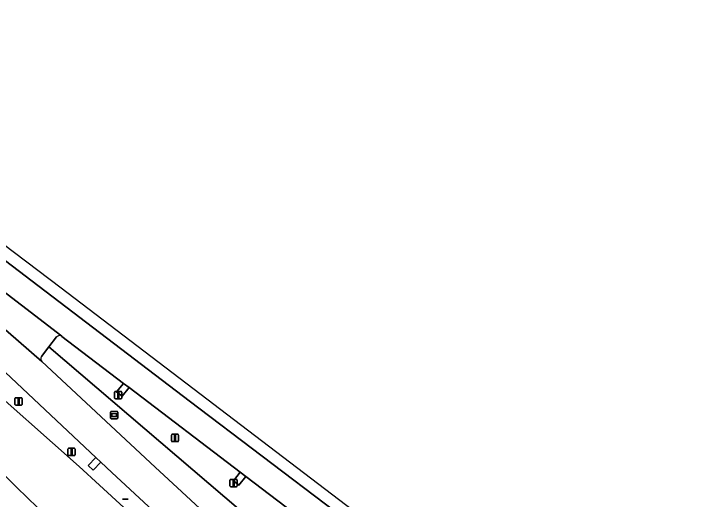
# Model space of a CAD drawing. Extents: x 157445 to 158888, y 383061 to 384688.
# Drawn here: x 158640.9 to 158736.2, y 383982.9 to 384049.1 of the extents above; entities that cross this region are included whole.
import ezdxf

# ---------------------------------------------------------------- set-up
doc = ezdxf.new("R2010")
doc.units = 0
for name, color, linetype in [('IMGEO_Berm_groen', 7, 'Continuous'), ('IMGEO_Groenvoorziening', 7, 'Continuous'), ('IMGEO_Lichtmast', 7, 'Continuous'), ('IMGEO_Rijbaan_lokaal_open', 7, 'Continuous'), ('IMGEO_Rijbaan_regionaal_gesloten', 7, 'Continuous'), ('IMGEO_Wegwijzer', 7, 'Continuous')]:
    doc.layers.add(name, color=color, linetype=linetype)

msp = doc.modelspace()

# ---------------------------------------------------------------- linework, layer by layer
at = {"layer": 'IMGEO_Berm_groen'}
for points in [[(158592.611, 384040.389), (158603.062, 384030.855), (158618.866, 384015.449), (158635.636, 383999.852), (158649.831, 383987.309), (158652.615, 383984.75), (158679.212, 383960.296), (158710.199, 383932.348), (158724.684, 383919.418), (158740.159, 383906.053), (158760.166, 383889.359), (158776.714, 383875.229), (158792.553, 383860.857), (158793.682, 383859.501), (158794.295, 383859.532), (158795.175, 383859.576), (158795.559, 383859.595), (158796.643, 383859.65)], [(158646.74, 384004.999), (158645.703, 384003.646), (158687.181, 383968.159), (158703.439, 383955.63), (158757.791, 383913.745), (158827.197, 383860.786), (158851.178, 383841.957)], [(158687.777, 383974.364), (158672.564, 383985.934), (158671.633, 383984.748), (158670.888, 383985.338), (158671.823, 383986.517), (158656.639, 383998.094), (158655.675, 383996.895), (158654.93, 383997.485), (158655.865, 383998.664), (158647.475, 384005.081), (158647.448, 384005.101)], [(158714.679, 383940.009), (158701.387, 383952.981), (158687.372, 383967.73), (158687.181, 383968.159), (158645.703, 384003.646), (158644.681, 384002.311)], [(158666.784, 383974.855), (158654.306, 383986.482), (158652.801, 383987.885), (158651.756, 383986.788), (158651.073, 383987.448), (158652.118, 383988.53), (158638.192, 384001.605)], [(158644.747, 384001.657), (158660.186, 383987.22), (158683.896, 383965.249), (158694.044, 383956.043), (158699.712, 383950.963), (158712.892, 383939.149), (158739.8, 383915.618), (158789.269, 383873.267)]]:
    msp.add_lwpolyline(points, dxfattribs=at)
for centre, radius, start, end in [((158647.15, 384004.664), 0.529, 55.64635, 140.74979), ((158645.087, 384002.022), 0.499, 144.54799, 226.97728)]:
    msp.add_arc(centre, radius, start, end, dxfattribs=at)
at = {"layer": 'IMGEO_Groenvoorziening'}
for points in [[(158775.724, 383874.077), (158777.406, 383872.938), (158779.122, 383871.461), (158792.553, 383860.857), (158776.714, 383875.229), (158760.166, 383889.359), (158740.159, 383906.053), (158724.684, 383919.418), (158710.199, 383932.348), (158679.212, 383960.296), (158652.615, 383984.75), (158649.831, 383987.309), (158635.636, 383999.852), (158618.866, 384015.449)], [(158618.774, 384007.282), (158625.573, 384000), (158641.318, 383984.436), (158646.976, 383978.974), (158649.669, 383976.374), (158661.632, 383965.549), (158672.183, 383957.059), (158683.242, 383948.763), (158693.909, 383939.604), (158708.554, 383927.752), (158718.395, 383919.269), (158732.407, 383908.033), (158755.991, 383888.55), (158761.47, 383884.391)], [(158732.407, 383908.033), (158718.395, 383919.269), (158708.554, 383927.752), (158693.909, 383939.604), (158683.242, 383948.763), (158672.183, 383957.059), (158661.632, 383965.549), (158649.669, 383976.374), (158646.976, 383978.974), (158641.318, 383984.436), (158625.573, 384000), (158618.774, 384007.282)]]:
    msp.add_lwpolyline(points, dxfattribs=at)
at = {"layer": 'IMGEO_Lichtmast'}
for p, q in [((158654.663, 383996.658), (158654.663, 383997.458)), ((158654.663, 383997.458), (158654.663, 383996.658)), ((158654.763, 383997.558), (158655.553, 383997.558)), ((158655.553, 383997.558), (158654.763, 383997.558)), ((158655.653, 383997.458), (158655.653, 383996.658)), ((158655.653, 383996.658), (158655.653, 383997.458)), ((158641.053, 383995.793), (158641.053, 383996.593)), ((158641.053, 383996.593), (158641.053, 383995.793)), ((158641.153, 383996.693), (158641.943, 383996.693)), ((158641.943, 383996.693), (158641.153, 383996.693)), ((158642.043, 383996.593), (158642.043, 383995.793)), ((158642.043, 383995.793), (158642.043, 383996.593)), ((158655.553, 383996.558), (158654.763, 383996.558)), ((158654.763, 383996.558), (158655.553, 383996.558)), ((158641.943, 383995.693), (158641.153, 383995.693)), ((158641.153, 383995.693), (158641.943, 383995.693)), ((158662.414, 383990.807), (158662.414, 383991.607)), ((158662.414, 383991.607), (158662.414, 383990.807)), ((158662.514, 383991.707), (158663.304, 383991.707)), ((158663.304, 383991.707), (158662.514, 383991.707)), ((158663.404, 383991.607), (158663.404, 383990.807)), ((158663.404, 383990.807), (158663.404, 383991.607)), ((158663.304, 383990.707), (158662.514, 383990.707)), ((158662.514, 383990.707), (158663.304, 383990.707)), ((158648.289, 383988.895), (158648.289, 383989.695)), ((158648.289, 383989.695), (158648.289, 383988.895)), ((158648.389, 383989.795), (158649.179, 383989.795)), ((158649.179, 383989.795), (158648.389, 383989.795)), ((158649.279, 383989.695), (158649.279, 383988.895)), ((158649.279, 383988.895), (158649.279, 383989.695)), ((158649.179, 383988.795), (158648.389, 383988.795)), ((158648.389, 383988.795), (158649.179, 383988.795)), ((158670.416, 383984.644), (158670.416, 383985.444)), ((158670.416, 383985.444), (158670.416, 383984.644)), ((158670.516, 383985.544), (158671.306, 383985.544)), ((158671.306, 383985.544), (158670.516, 383985.544)), ((158671.406, 383985.444), (158671.406, 383984.644)), ((158671.406, 383984.644), (158671.406, 383985.444)), ((158671.306, 383984.544), (158670.516, 383984.544)), ((158670.516, 383984.544), (158671.306, 383984.544)), ((158655.721, 383982.86), (158656.511, 383982.86)), ((158656.511, 383982.86), (158655.721, 383982.86))]:
    msp.add_line(p, q, dxfattribs=at)
for points in [[(158655.083, 383997.433), (158655.233, 383997.433), (158655.233, 383996.683), (158655.083, 383996.683), (158655.083, 383997.433)], [(158641.473, 383996.568), (158641.623, 383996.568), (158641.623, 383995.818), (158641.473, 383995.818), (158641.473, 383996.568)], [(158662.834, 383991.582), (158662.984, 383991.582), (158662.984, 383990.832), (158662.834, 383990.832), (158662.834, 383991.582)], [(158648.709, 383989.67), (158648.859, 383989.67), (158648.859, 383988.92), (158648.709, 383988.92), (158648.709, 383989.67)], [(158670.836, 383985.419), (158670.986, 383985.419), (158670.986, 383984.669), (158670.836, 383984.669), (158670.836, 383985.419)]]:
    msp.add_lwpolyline(points, dxfattribs=at)
for centre, start, end in [((158654.763, 383997.458), 90, 180), ((158654.763, 383997.458), 90, 180), ((158655.553, 383997.458), 0, 90), ((158655.553, 383997.458), 360, 90), ((158641.153, 383996.593), 90, 180), ((158641.153, 383996.593), 90, 180), ((158641.943, 383996.593), 0, 90), ((158641.943, 383996.593), 360, 90), ((158654.763, 383996.658), 180, 270), ((158654.763, 383996.658), 180, 270), ((158655.553, 383996.658), 270, 0), ((158655.553, 383996.658), 270, 0), ((158641.153, 383995.793), 180, 270), ((158641.153, 383995.793), 180, 270), ((158641.943, 383995.793), 270, 0), ((158641.943, 383995.793), 270, 0), ((158662.514, 383991.607), 90, 180), ((158662.514, 383991.607), 90, 180), ((158663.304, 383991.607), 0, 90), ((158663.304, 383991.607), 360, 90), ((158662.514, 383990.807), 180, 270), ((158662.514, 383990.807), 180, 270), ((158663.304, 383990.807), 270, 0), ((158663.304, 383990.807), 270, 0), ((158648.389, 383989.695), 90, 180), ((158648.389, 383989.695), 90, 180), ((158649.179, 383989.695), 0, 90), ((158649.179, 383989.695), 360, 90), ((158648.389, 383988.895), 180, 270), ((158648.389, 383988.895), 180, 270), ((158649.179, 383988.895), 270, 0), ((158649.179, 383988.895), 270, 0), ((158670.516, 383985.444), 90, 180), ((158670.516, 383985.444), 90, 180), ((158671.306, 383985.444), 0, 90), ((158671.306, 383985.444), 360, 90), ((158670.516, 383984.644), 180, 270), ((158670.516, 383984.644), 180, 270), ((158671.306, 383984.644), 270, 0), ((158671.306, 383984.644), 270, 0)]:
    msp.add_arc(centre, 0.1, start, end, dxfattribs=at)
at = {"layer": 'IMGEO_Rijbaan_lokaal_open'}
for points in [[(158656.639, 383998.094), (158655.865, 383998.664), (158654.93, 383997.485), (158655.675, 383996.895)], [(158652.801, 383987.885), (158652.118, 383988.53), (158651.073, 383987.448), (158651.756, 383986.788)], [(158672.564, 383985.934), (158671.823, 383986.517), (158670.888, 383985.338), (158671.633, 383984.748)]]:
    msp.add_lwpolyline(points, close=True, dxfattribs=at)
at = {"layer": 'IMGEO_Rijbaan_regionaal_gesloten'}
for points in [[(158694.763, 383973.599), (158664.84, 383996.262), (158596.641, 384048.238), (158595.704, 384047.553), (158593.879, 384046.219), (158610.626, 384033.365), (158647.448, 384005.101), (158647.475, 384005.081), (158655.865, 383998.664), (158656.639, 383998.094), (158671.823, 383986.517), (158672.564, 383985.934), (158687.777, 383974.364)], [(158610.626, 384033.365), (158636.9, 384008.437), (158644.747, 384001.657)], [(158647.448, 384005.101), (158610.626, 384033.365)], [(158608.414, 384029.872), (158609.101, 384029.219), (158622.968, 384016.078), (158623.673, 384015.397), (158637.502, 384002.264), (158638.192, 384001.605), (158652.118, 383988.53), (158652.801, 383987.885), (158654.306, 383986.482), (158666.784, 383974.855)], [(158789.269, 383873.267), (158739.8, 383915.618), (158712.892, 383939.149), (158699.712, 383950.963), (158694.044, 383956.043), (158683.896, 383965.249), (158660.186, 383987.22), (158644.747, 384001.657), (158636.9, 384008.437)], [(158644.681, 384002.311), (158645.703, 384003.646), (158646.74, 384004.999)]]:
    msp.add_lwpolyline(points, dxfattribs=at)
msp.add_lwpolyline([(158868.176, 383843.253), (158785.821, 383906.07), (158729.784, 383948.814), (158647.356, 384011.687), (158597.855, 384049.125), (158596.641, 384048.238), (158664.84, 383996.262), (158694.763, 383973.599), (158726.719, 383949.16), (158748.405, 383932.576), (158815.5, 383881.483), (158866.497, 383842.464)], close=True, dxfattribs=at)
for centre, radius, start, end in [((158647.15, 384004.664), 0.529, 55.64635, 140.74979), ((158645.087, 384002.022), 0.499, 144.54799, 226.97728)]:
    msp.add_arc(centre, radius, start, end, dxfattribs=at)
at = {"layer": 'IMGEO_Wegwijzer'}
for p, q in [((158654.104, 383993.927), (158654.104, 383994.727)), ((158654.104, 383994.727), (158654.104, 383993.927)), ((158654.204, 383994.827), (158654.994, 383994.827)), ((158654.994, 383994.827), (158654.204, 383994.827)), ((158655.094, 383994.727), (158655.094, 383993.927)), ((158655.094, 383993.927), (158655.094, 383994.727)), ((158654.994, 383993.827), (158654.204, 383993.827)), ((158654.204, 383993.827), (158654.994, 383993.827))]:
    msp.add_line(p, q, dxfattribs=at)
for points in [[(158654.205, 383994.559), (158654.993, 383994.559), (158654.993, 383994.095), (158654.205, 383994.095), (158654.205, 383994.559)], [(158654.27, 383994.494), (158654.27, 383994.16), (158654.928, 383994.16), (158654.928, 383994.494), (158654.27, 383994.494)]]:
    msp.add_lwpolyline(points, dxfattribs=at)
for centre, start, end in [((158654.204, 383994.727), 90, 180), ((158654.204, 383994.727), 90, 180), ((158654.204, 383993.927), 180, 270), ((158654.204, 383993.927), 180, 270), ((158654.994, 383994.727), 0, 90), ((158654.994, 383994.727), 360, 90), ((158654.994, 383993.927), 270, 0), ((158654.994, 383993.927), 270, 0)]:
    msp.add_arc(centre, 0.1, start, end, dxfattribs=at)

doc.saveas('drawing.dxf')
